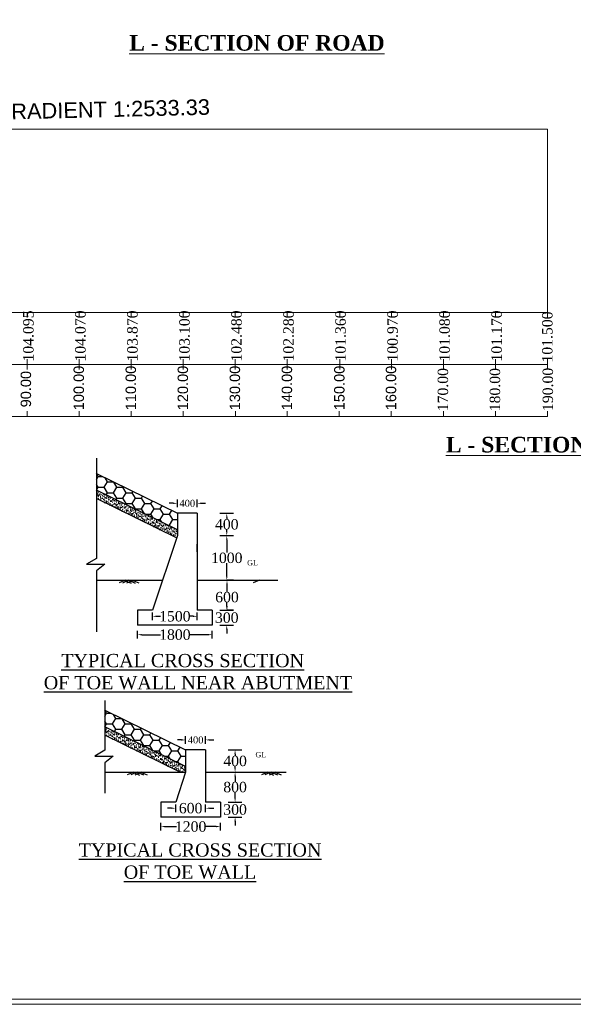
# Model space of a CAD drawing. Header units: millimetres. Extents: x -20950785 to 389010297, y -11535949 to 14056629.
# Tile 636 of 654: x 16069444 to 16175844, y 820311 to 1009459. Entities that reach past the tile are written whole.
import ezdxf

# ---------------------------------------------------------------- set-up
doc = ezdxf.new("R2010")
doc.units = ezdxf.units.MM
doc.header["$LTSCALE"] = 60
doc.header["$MEASUREMENT"] = 0
doc.linetypes.add('ACAD_ISO03W100', pattern=[30, 12, -18])
doc.layers.add('PDF_H.F.L.', color=7, linetype='ACAD_ISO03W100')
doc.layers.add('PDF_TEXT', color=7, linetype='Continuous')
doc.styles.add('Annotative', font='arial.ttf')
doc.styles.add('style1', font='txt.shx', dxfattribs={"height": 1})
doc.dimstyles.get("Standard").update_dxf_attribs({"dimtxt": 400, "dimasz": 215, "dimexe": 0.18, "dimexo": 0.0625, "dimgap": 0.09, "dimtad": 0, "dimtih": 1, "dimtoh": 1, "dimdec": 0, "dimzin": 4, "dimdsep": 46, "dimtxsty": 'Standard', "dimblk": 'OPEN90', "dimcen": 0, "dimadec": 0, "dimazin": 1, "dimtfac": 1, "dimtdec": 0, "dimtix": 1, "dimtofl": 0, "dimtmove": 0, "dimatfit": 3, "dimldrblk": 'OPEN30', "dimfxl": 1, "dimtolj": 1, "dimtzin": 0, "dimarcsym": 0})

# ---------------------------------------------------------------- blocks, each defined once
blk = doc.blocks.new('*D4376')
at = {"color": 0, "linetype": 'Continuous', "lineweight": -2, "transparency": 16777216}
for p, q in [((16100542, 871098), (16099742, 871098)), ((16101342, 871099), (16101342, 871099)), ((16105167, 871099), (16105167, 871099)), ((16105967, 871098), (16106767, 871098))]:
    blk.add_line(p, q, dxfattribs=at)
at = {"color": 0, "linetype": 'Continuous', "lineweight": 9, "transparency": 16777216}
for points in [[(16100542, 871232), (16100542, 870965), (16101342, 871098)], [(16105967, 871232), (16105967, 870965), (16105167, 871098)]]:
    blk.add_solid(points, dxfattribs=at)
at = {"layer": 'Defpoints', "color": 0, "linetype": 'Continuous', "lineweight": 9, "transparency": 16777216}
for p in [(16101342, 871098), (16105167, 871098), (16105167, 871098)]:
    blk.add_point(p, dxfattribs=at)
at = {"color": 0, "linetype": 'Continuous', "transparency": 16777216, "insert": (16103254, 871098), "char_height": 400, "attachment_point": 5}
blk.add_mtext('\\A1;{\\fTimes New Roman|b0|i0|c0|p18;\\H3.33333x;400}', dxfattribs=at)
blk = doc.blocks.new('*D4377')
at = {"color": 0, "linetype": 'Continuous', "lineweight": -2, "transparency": 16777216}
for p, q in [((16096560, 854449), (16096560, 854450)), ((16097360, 854449), (16099570, 854449)), ((16107235, 854449), (16105026, 854449)), ((16108035, 854449), (16108035, 854450))]:
    blk.add_line(p, q, dxfattribs=at)
at = {"color": 0, "linetype": 'Continuous', "lineweight": 9, "transparency": 16777216}
for points in [[(16097360, 854583), (16097360, 854316), (16096560, 854449)], [(16107235, 854583), (16107235, 854316), (16108035, 854449)]]:
    blk.add_solid(points, dxfattribs=at)
at = {"layer": 'Defpoints', "color": 0, "linetype": 'Continuous', "lineweight": 9, "transparency": 16777216}
for p in [(16096560, 854449), (16108035, 854449), (16108035, 854449)]:
    blk.add_point(p, dxfattribs=at)
at = {"color": 0, "linetype": 'Continuous', "transparency": 16777216, "insert": (16102298, 854449), "char_height": 400, "attachment_point": 5}
blk.add_mtext('\\A1;{\\fTimes New Roman|b0|i0|c0|p18;\\H5x;1200}', dxfattribs=at)
blk = doc.blocks.new('*D4378')
at = {"color": 0, "linetype": 'Continuous', "lineweight": -2, "transparency": 16777216}
for p, q in [((16098629, 857981), (16097829, 857981)), ((16099429, 857981), (16099429, 857981)), ((16105167, 857981), (16105167, 857981)), ((16105967, 857981), (16106767, 857981))]:
    blk.add_line(p, q, dxfattribs=at)
at = {"color": 0, "linetype": 'Continuous', "lineweight": 9, "transparency": 16777216}
for points in [[(16098629, 858114), (16098629, 857847), (16099429, 857981)], [(16105967, 858114), (16105967, 857847), (16105167, 857981)]]:
    blk.add_solid(points, dxfattribs=at)
at = {"layer": 'Defpoints', "color": 0, "linetype": 'Continuous', "lineweight": 9, "transparency": 16777216}
for p in [(16099429, 857981), (16105167, 857981), (16105167, 857981)]:
    blk.add_point(p, dxfattribs=at)
at = {"color": 0, "linetype": 'Continuous', "transparency": 16777216, "insert": (16102298, 857981), "char_height": 400, "attachment_point": 5}
blk.add_mtext('\\A1;{\\fTimes New Roman|b0|i0|c0|p18;\\H5x;600}', dxfattribs=at)
blk = doc.blocks.new('*D4379')
at = {"color": 0, "linetype": 'Continuous', "lineweight": -2, "transparency": 16777216}
for p, q in [((16110843, 869192), (16110843, 869192)), ((16110843, 868392), (16110843, 868066)), ((16110843, 865705), (16110843, 866031)), ((16110843, 864905), (16110843, 864905))]:
    blk.add_line(p, q, dxfattribs=at)
at = {"color": 0, "linetype": 'Continuous', "lineweight": 9, "transparency": 16777216}
for points in [[(16110710, 868392), (16110977, 868392), (16110843, 869192)], [(16110710, 865705), (16110977, 865705), (16110843, 864905)]]:
    blk.add_solid(points, dxfattribs=at)
at = {"layer": 'Defpoints', "color": 0, "linetype": 'Continuous', "lineweight": 9, "transparency": 16777216}
for p in [(16110843, 869192), (16110843, 869192), (16110843, 864905)]:
    blk.add_point(p, dxfattribs=at)
at = {"color": 0, "linetype": 'Continuous', "transparency": 16777216, "insert": (16110843, 867048), "char_height": 400, "attachment_point": 5}
blk.add_mtext('\\A1;{\\fTimes New Roman|b0|i0|c0|p18;\\H5x;400}', dxfattribs=at)
blk = doc.blocks.new('*D4380')
at = {"color": 0, "linetype": 'Continuous', "lineweight": -2, "transparency": 16777216}
for p, q in [((16110843, 864905), (16110843, 864905)), ((16110843, 864105), (16110843, 863045)), ((16110843, 859952), (16110843, 861011)), ((16110843, 859152), (16110843, 859152))]:
    blk.add_line(p, q, dxfattribs=at)
at = {"color": 0, "linetype": 'Continuous', "lineweight": 9, "transparency": 16777216}
for points in [[(16110710, 864105), (16110976, 864105), (16110843, 864905)], [(16110710, 859952), (16110976, 859952), (16110843, 859152)]]:
    blk.add_solid(points, dxfattribs=at)
at = {"layer": 'Defpoints', "color": 0, "linetype": 'Continuous', "lineweight": 9, "transparency": 16777216}
for p in [(16110843, 864905), (16110843, 864905), (16110843, 859152)]:
    blk.add_point(p, dxfattribs=at)
at = {"color": 0, "linetype": 'Continuous', "transparency": 16777216, "insert": (16110843, 862028), "char_height": 400, "attachment_point": 5}
blk.add_mtext('\\A1;{\\fTimes New Roman|b0|i0|c0|p18;\\H5x;800}', dxfattribs=at)
blk = doc.blocks.new('*D4381')
at = {"color": 0, "linetype": 'Continuous', "lineweight": -2, "transparency": 16777216}
for p, q in [((16110843, 859952), (16110843, 860752)), ((16110843, 859152), (16110843, 859152)), ((16110843, 856283), (16110843, 856283)), ((16110843, 855483), (16110843, 854683))]:
    blk.add_line(p, q, dxfattribs=at)
at = {"color": 0, "linetype": 'Continuous', "lineweight": 9, "transparency": 16777216}
for points in [[(16110710, 859952), (16110977, 859952), (16110843, 859152)], [(16110710, 855483), (16110977, 855483), (16110843, 856283)]]:
    blk.add_solid(points, dxfattribs=at)
at = {"layer": 'Defpoints', "color": 0, "linetype": 'Continuous', "lineweight": 9, "transparency": 16777216}
for p in [(16110843, 859152), (16110843, 859152), (16110843, 856283)]:
    blk.add_point(p, dxfattribs=at)
at = {"color": 0, "linetype": 'Continuous', "transparency": 16777216, "insert": (16110843, 857717), "char_height": 400, "attachment_point": 5}
blk.add_mtext('\\A1;{\\fTimes New Roman|b0|i0|c0|p18;\\H5x;300}', dxfattribs=at)
blk = doc.blocks.new('*D4382')
at = {"color": 0, "linetype": 'Continuous', "lineweight": -2, "transparency": 16777216}
for p, q in [((16098942, 916555), (16098142, 916555)), ((16099742, 916555), (16099742, 916555)), ((16103567, 916555), (16103567, 916555)), ((16104367, 916555), (16105167, 916555))]:
    blk.add_line(p, q, dxfattribs=at)
at = {"color": 0, "linetype": 'Continuous', "lineweight": 9, "transparency": 16777216}
for points in [[(16098942, 916688), (16098942, 916421), (16099742, 916555)], [(16104367, 916688), (16104367, 916421), (16103567, 916555)]]:
    blk.add_solid(points, dxfattribs=at)
at = {"layer": 'Defpoints', "color": 0, "linetype": 'Continuous', "lineweight": 9, "transparency": 16777216}
for p in [(16099742, 916555), (16103567, 916555), (16103567, 916555)]:
    blk.add_point(p, dxfattribs=at)
at = {"color": 0, "linetype": 'Continuous', "transparency": 16777216, "insert": (16101655, 916555), "char_height": 400, "attachment_point": 5}
blk.add_mtext('\\A1;{\\fTimes New Roman|b0|i0|c0|p18;\\H3.33333x;400}', dxfattribs=at)
blk = doc.blocks.new('*D4383')
at = {"color": 0, "linetype": 'Continuous', "lineweight": -2, "transparency": 16777216}
for p, q in [((16092092, 891315), (16092092, 891315)), ((16092892, 891315), (16096537, 891315)), ((16105636, 891315), (16101992, 891315)), ((16106436, 891315), (16106436, 891315))]:
    blk.add_line(p, q, dxfattribs=at)
at = {"color": 0, "linetype": 'Continuous', "lineweight": 9, "transparency": 16777216}
for points in [[(16092892, 891448), (16092892, 891182), (16092092, 891315)], [(16105636, 891448), (16105636, 891182), (16106436, 891315)]]:
    blk.add_solid(points, dxfattribs=at)
at = {"layer": 'Defpoints', "color": 0, "linetype": 'Continuous', "lineweight": 9, "transparency": 16777216}
for p in [(16092092, 891315), (16106436, 891315), (16106436, 891315)]:
    blk.add_point(p, dxfattribs=at)
at = {"color": 0, "linetype": 'Continuous', "transparency": 16777216, "insert": (16099264, 891315), "char_height": 400, "attachment_point": 5}
blk.add_mtext('\\A1;{\\fTimes New Roman|b0|i0|c0|p18;\\H5x;1800}', dxfattribs=at)
blk = doc.blocks.new('*D4384')
at = {"color": 0, "linetype": 'Continuous', "lineweight": -2, "transparency": 16777216}
for p, q in [((16094961, 894846), (16094961, 894846)), ((16095761, 894846), (16096537, 894846)), ((16102767, 894846), (16101992, 894846)), ((16103567, 894846), (16103567, 894846))]:
    blk.add_line(p, q, dxfattribs=at)
at = {"color": 0, "linetype": 'Continuous', "lineweight": 9, "transparency": 16777216}
for points in [[(16095761, 894979), (16095761, 894713), (16094961, 894846)], [(16102767, 894979), (16102767, 894713), (16103567, 894846)]]:
    blk.add_solid(points, dxfattribs=at)
at = {"layer": 'Defpoints', "color": 0, "linetype": 'Continuous', "lineweight": 9, "transparency": 16777216}
for p in [(16094961, 894846), (16103567, 894846), (16103567, 894846)]:
    blk.add_point(p, dxfattribs=at)
at = {"color": 0, "linetype": 'Continuous', "transparency": 16777216, "insert": (16099264, 894846), "char_height": 400, "attachment_point": 5}
blk.add_mtext('\\A1;{\\fTimes New Roman|b0|i0|c0|p18;\\H5x;1500}', dxfattribs=at)
blk = doc.blocks.new('*D4385')
at = {"color": 0, "linetype": 'Continuous', "lineweight": -2, "transparency": 16777216}
for p, q in [((16109244, 914648), (16109244, 914648)), ((16109244, 913848), (16109244, 913522)), ((16109244, 911161), (16109244, 911487)), ((16109244, 910361), (16109244, 910361))]:
    blk.add_line(p, q, dxfattribs=at)
at = {"color": 0, "linetype": 'Continuous', "lineweight": 9, "transparency": 16777216}
for points in [[(16109111, 913848), (16109377, 913848), (16109244, 914648)], [(16109111, 911161), (16109377, 911161), (16109244, 910361)]]:
    blk.add_solid(points, dxfattribs=at)
at = {"layer": 'Defpoints', "color": 0, "linetype": 'Continuous', "lineweight": 9, "transparency": 16777216}
for p in [(16109244, 914648), (16109244, 914648), (16109244, 910361)]:
    blk.add_point(p, dxfattribs=at)
at = {"color": 0, "linetype": 'Continuous', "transparency": 16777216, "insert": (16109244, 912505), "char_height": 400, "attachment_point": 5}
blk.add_mtext('\\A1;{\\fTimes New Roman|b0|i0|c0|p18;\\H5x;400}', dxfattribs=at)
blk = doc.blocks.new('*D4386')
at = {"color": 0, "linetype": 'Continuous', "lineweight": -2, "transparency": 16777216}
for p, q in [((16109244, 910361), (16109243, 910361)), ((16109244, 909561), (16109244, 907083)), ((16109244, 902570), (16109244, 905048)), ((16109244, 901770), (16109244, 901770))]:
    blk.add_line(p, q, dxfattribs=at)
at = {"color": 0, "linetype": 'Continuous', "lineweight": 9, "transparency": 16777216}
for points in [[(16109110, 909561), (16109377, 909561), (16109244, 910361)], [(16109110, 902570), (16109377, 902570), (16109244, 901770)]]:
    blk.add_solid(points, dxfattribs=at)
at = {"layer": 'Defpoints', "color": 0, "linetype": 'Continuous', "lineweight": 9, "transparency": 16777216}
for p in [(16109244, 910361), (16109244, 910361), (16109244, 901770)]:
    blk.add_point(p, dxfattribs=at)
at = {"color": 0, "linetype": 'Continuous', "transparency": 16777216, "insert": (16109244, 906066), "char_height": 400, "attachment_point": 5}
blk.add_mtext('\\A1;{\\fTimes New Roman|b0|i0|c0|p18;\\H5x;1000}', dxfattribs=at)
blk = doc.blocks.new('*D4387')
at = {"color": 0, "linetype": 'Continuous', "lineweight": -2, "transparency": 16777216}
for p, q in [((16109244, 896817), (16109244, 897617)), ((16109244, 896017), (16109244, 896017)), ((16109244, 893148), (16109244, 893148)), ((16109244, 892348), (16109244, 891548))]:
    blk.add_line(p, q, dxfattribs=at)
at = {"color": 0, "linetype": 'Continuous', "lineweight": 9, "transparency": 16777216}
for points in [[(16109111, 896817), (16109377, 896817), (16109244, 896017)], [(16109111, 892348), (16109377, 892348), (16109244, 893148)]]:
    blk.add_solid(points, dxfattribs=at)
at = {"layer": 'Defpoints', "color": 0, "linetype": 'Continuous', "lineweight": 9, "transparency": 16777216}
for p in [(16109244, 896017), (16109244, 896017), (16109244, 893148)]:
    blk.add_point(p, dxfattribs=at)
at = {"color": 0, "linetype": 'Continuous', "transparency": 16777216, "insert": (16109244, 894583), "char_height": 400, "attachment_point": 5}
blk.add_mtext('\\A1;{\\fTimes New Roman|b0|i0|c0|p18;\\H5x;300}', dxfattribs=at)
blk = doc.blocks.new('*D4388')
at = {"color": 0, "linetype": 'Continuous', "lineweight": -2, "transparency": 16777216}
for p, q in [((16110535, 901770), (16109286, 901770)), ((16109286, 900970), (16109286, 899539)), ((16109286, 896817), (16109286, 897505)), ((16110568, 896017), (16109286, 896017))]:
    blk.add_line(p, q, dxfattribs=at)
at = {"color": 0, "linetype": 'Continuous', "lineweight": 9, "transparency": 16777216}
for points in [[(16109153, 900970), (16109420, 900970), (16109286, 901770)], [(16109153, 896817), (16109420, 896817), (16109286, 896017)]]:
    blk.add_solid(points, dxfattribs=at)
at = {"layer": 'Defpoints', "color": 0, "linetype": 'Continuous', "lineweight": 9, "transparency": 16777216}
for p in [(16109286, 901770), (16110535, 901770), (16110568, 896017)]:
    blk.add_point(p, dxfattribs=at)
at = {"color": 0, "linetype": 'Continuous', "transparency": 16777216, "insert": (16109286, 898522), "char_height": 400, "attachment_point": 5}
blk.add_mtext('\\A1;{\\fTimes New Roman|b0|i0|c0|p18;\\H5x;600}', dxfattribs=at)

msp = doc.modelspace()

# ---------------------------------------------------------------- hatches: boundary and pattern name
at = {"linetype": 'Continuous'}
h = msp.add_hatch(dxfattribs=at)
h.set_pattern_fill('HONEY', color=256, scale=9562.5)
h.set_pattern_definition([(0, (-4701378.8, 3935081.4), (1792.96875, 1035.17099), [1195.3125, -2390.625]), (120, (-4701378.8, 3935081.4), (-1792.96875, 1035.17099), [1195.3125, -2390.625]), (60, (-4701378.8, 3935081.4), (4e-13, 2070.34198), [-2390.625, 1195.3125])])
h.paths.add_polyline_path([(16084189.47, 922261.53), (16084189.47, 919071.76), (16099742.39, 911455.83), (16099742.39, 914648.45)])
h = msp.add_hatch(dxfattribs=at)
h.set_pattern_fill('AR-SAND', color=256, scale=286.875)
h.set_pattern_definition([(37.5, (-4701378.8, 3935081.36), (-18.07122, 552.757569), [0, -436.05, 0, -487.6875, 0, -466.171875]), (7.5, (-4701378.8, 3935081.36), (507.704692, 809.603152), [0, -235.2375, 0, -393.01875, 0, -150.609375]), (327.5, (-4701731.64, 3935081.36), (893.369447, 1.623441), [0, -143.4375, 0, -516.375, 0, -674.15625]), (317.5, (-4701731.64, 3935081.4), (862.38257, 251.783178), [0, -71.71875, 0, -338.5125, 0, -387.28125])])
h.paths.add_polyline_path([(16084189.47, 919071.76), (16084189.47, 917474.65), (16098716.8, 910360.92), (16099742.39, 910360.92), (16099742.39, 911455.83)])
h = msp.add_hatch(dxfattribs=at)
h.set_pattern_fill('HONEY', color=256, scale=9562.5)
h.set_pattern_definition([(0, (-4699779.4, 3889625.1), (1792.96875, 1035.17099), [1195.3125, -2390.625]), (120, (-4699779.4, 3889625.1), (-1792.96875, 1035.17099), [1195.3125, -2390.625]), (60, (-4699779.4, 3889625.1), (4e-13, 2070.34198), [-2390.625, 1195.3125])])
h.paths.add_polyline_path([(16085788.81, 876805.26), (16085788.81, 873615.49), (16101341.73, 865999.55), (16101341.73, 869192.17)])
h = msp.add_hatch(dxfattribs=at)
h.set_pattern_fill('AR-SAND', color=256, scale=286.875)
h.set_pattern_definition([(37.5, (-4699779.45, 3889625.1), (-18.07122, 552.757569), [0, -436.05, 0, -487.6875, 0, -466.171875]), (7.5, (-4699779.45, 3889625.1), (507.704692, 809.603152), [0, -235.2375, 0, -393.01875, 0, -150.609375]), (327.5, (-4700132.3, 3889625.1), (893.369447, 1.623441), [0, -143.4375, 0, -516.375, 0, -674.15625]), (317.5, (-4700132.3, 3889625.1), (862.38257, 251.783178), [0, -71.71875, 0, -338.5125, 0, -387.28125])])
h.paths.add_polyline_path([(16085788.81, 873615.49), (16085788.81, 872018.38), (16100316.14, 864904.65), (16101341.73, 864904.65), (16101341.73, 865999.55)])

# ---------------------------------------------------------------- linework, layer by layer
at = {"color": 7, "linetype": 'Continuous', "lineweight": 9, "ltscale": 2}
for p, q in [((15980867, 988411.5), (16170867, 988411.5)), ((16170867, 953236.5), (16170867, 988411.5)), ((16150867, 953236.5), (16150867, 952236.5)), ((16160867, 953236.5), (16160867, 952236.5)), ((16170867, 953236.5), (16170867, 952236.5)), ((16150867, 944236.5), (16150867, 942236.5)), ((16160867, 944236.5), (16160867, 942236.5))]:
    msp.add_line(p, q, dxfattribs=at)
at = {"color": 7, "linetype": 'Continuous', "lineweight": 9}
for p, q in [((16140867, 953236.5), (15960867, 953236.5)), ((16070867, 953236.5), (16070867, 952236.5)), ((16080867, 953236.5), (16080867, 952236.5)), ((16090867, 953236.5), (16090867, 952236.5)), ((16090867, 953236.5), (16090867, 952236.5)), ((16100867, 953236.5), (16100867, 952236.5)), ((16110867, 953236.5), (16110867, 952236.5)), ((16120867, 953236.5), (16120867, 952236.5)), ((16170867, 953236.5), (16130867, 953236.5)), ((16130943.5, 953236.5), (16130943.5, 952236.5)), ((16140870, 953236.5), (16140870, 952236.5)), ((16070867, 944236.5), (16070867, 942236.5)), ((16080867, 944236.5), (16080867, 942236.5)), ((16090867, 944236.5), (16090867, 942236.5)), ((16090867, 944236.5), (16090867, 942236.5)), ((16100867, 944236.5), (16100867, 942236.5)), ((16110867, 944236.5), (16110867, 942236.5)), ((16120867, 944236.5), (16120867, 942236.5)), ((16130943.5, 944236.5), (16130943.5, 942236.5)), ((16140870, 944236.5), (16140870, 942236.5)), ((16140867, 943236.5), (15960867, 943236.5)), ((16170867, 943236.5), (16130867, 943236.5)), ((15950867, 933236.5), (16170867, 933240.5)), ((16070867, 934236.5), (16070867, 933236.5)), ((16080867, 934236.5), (16080867, 933236.5)), ((16090867, 934236.5), (16090867, 933236.5)), ((16090867, 934236.5), (16090867, 933236.5)), ((16100867, 934236.5), (16100867, 933236.5)), ((16110940.54, 934236.5), (16110940.54, 933236.5)), ((16120867, 934236.5), (16120867, 933236.5)), ((16130867, 934236.5), (16130867, 933236.5)), ((16140867, 934236.5), (16140867, 933236.5)), ((16150867, 934236.5), (16150867, 933236.5)), ((16160867, 934236.5), (16160867, 933236.5)), ((16170867, 934236.5), (16170867, 933236.5))]:
    msp.add_line(p, q, dxfattribs=at)
at = {"linetype": 'Continuous', "lineweight": 9}
msp.add_line((16170867, 944236.5), (16170867, 942236.5), dxfattribs=at)
at = {"linetype": 'Continuous'}
for p, q in [((16084189.47, 925227.9), (16084189.47, 905983.2)), ((16099742.39, 915808.78), (16099742.39, 917300.75)), ((16103567.39, 915808.78), (16103567.39, 917300.75)), ((16099742.39, 914648.45), (16099742.39, 910360.92)), ((16103567.39, 914648.45), (16099742.39, 914648.45)), ((16103567.39, 914648.45), (16103567.39, 896017.17)), ((16107919.4, 914648.45), (16110567.66, 914648.45)), ((16099742.39, 910360.92), (16094961.14, 896017.17)), ((16107919.4, 910360.92), (16110567.66, 910360.92)), ((16103567.39, 907218.13), (16103567.39, 908710.1)), ((16084189.47, 905983.2), (16082261.68, 904852.03)), ((16082261.68, 904852.03), (16085784.13, 904852.03)), ((16085784.13, 904852.03), (16084189.47, 903570.06)), ((16084189.47, 903570.06), (16084189.47, 891878.39)), ((16084189.47, 901770.27), (16096878.84, 901770.27)), ((16103567.39, 901770.27), (16119087.14, 901770.27)), ((16094961.14, 896017.17), (16092092.39, 896017.17)), ((16092092.39, 896017.17), (16092092.39, 893148.42)), ((16094961.14, 894100.16), (16094961.14, 895592.14)), ((16106436.14, 896017.17), (16103567.39, 896017.17)), ((16103567.39, 894100.16), (16103567.39, 895592.14)), ((16106436.14, 896017.17), (16106436.14, 893148.42)), ((16107919.4, 896017.17), (16110567.66, 896017.17)), ((16106436.14, 893148.42), (16092092.39, 893148.42)), ((16107919.4, 893148.42), (16110567.66, 893148.42)), ((16092092.39, 890569.04), (16092092.39, 892061.01)), ((16106436.14, 890569.04), (16106436.14, 892061.01)), ((16085788.81, 878650.45), (16085788.81, 869117.58)), ((16101341.73, 870352.51), (16101341.73, 871844.48)), ((16105166.73, 870352.51), (16105166.73, 871844.48)), ((16085788.81, 869117.58), (16083861.02, 867986.41)), ((16101341.73, 869192.17), (16101341.73, 864904.65)), ((16105166.73, 869192.17), (16101341.73, 869192.17)), ((16105166.73, 869192.17), (16105166.73, 859151.55)), ((16109518.74, 869192.17), (16112167, 869192.17)), ((16083861.02, 867986.41), (16087383.47, 867986.41)), ((16087383.47, 867986.41), (16085788.81, 866704.44)), ((16085788.81, 866704.44), (16085788.81, 860858.6)), ((16085788.81, 864904.65), (16101341.73, 864904.65)), ((16101341.73, 864904.65), (16099429.23, 859151.55)), ((16105166.73, 864904.65), (16120686.48, 864904.65)), ((16099429.23, 859151.55), (16096560.48, 859151.55)), ((16096560.48, 859151.55), (16096560.48, 856282.8)), ((16108035.48, 859151.55), (16105166.73, 859151.55)), ((16108035.48, 859151.55), (16108035.48, 856282.8)), ((16109518.74, 859151.55), (16112167, 859151.55)), ((16099429.23, 857234.54), (16099429.23, 858726.51)), ((16105166.73, 857234.54), (16105166.73, 858726.51)), ((16108035.48, 856282.8), (16096560.48, 856282.8)), ((16096560.48, 853703.42), (16096560.48, 855195.39)), ((16108035.48, 853703.42), (16108035.48, 855195.39)), ((16109518.74, 856282.8), (16112167, 856282.8))]:
    msp.add_line(p, q, dxfattribs=at)
for p, q in [((16089758.23, 901792.87), (16088531.4, 901251.2)), ((16090423.06, 901770.27), (16089196.23, 901228.59)), ((16089624.26, 901743.11), (16090851.09, 901201.43)), ((16091221.85, 901743.11), (16089995.02, 901201.43)), ((16090423.06, 901770.27), (16091649.88, 901228.59)), ((16091087.88, 901792.87), (16092314.71, 901251.2)), ((16115532.02, 901792.87), (16114305.19, 901251.2)), ((16091357.57, 864927.25), (16090130.74, 864385.57)), ((16092022.4, 864904.65), (16090795.57, 864362.97)), ((16091223.6, 864877.49), (16092450.43, 864335.81)), ((16092821.19, 864877.49), (16091594.36, 864335.81)), ((16092022.4, 864904.65), (16093249.22, 864362.97)), ((16092687.22, 864927.25), (16093914.05, 864385.57)), ((16117131.36, 864927.25), (16115904.53, 864385.57)), ((16117796.19, 864904.65), (16116569.36, 864362.97)), ((16116997.39, 864877.49), (16118224.22, 864335.81)), ((16118594.98, 864877.49), (16117368.15, 864335.81)), ((16117796.19, 864904.65), (16119023.02, 864362.97)), ((16118461.02, 864927.25), (16119687.84, 864385.57))]:
    msp.add_line(p, q)
at = {"color": 7, "linetype": 'Continuous', "lineweight": 9, "ltscale": 20}
for points in [[(15948859.5, 1084402.5), (16335318, 1084402.5), (16335318, 820311), (15948859.5, 820311)], [(15949859.5, 1083402.5), (16334318, 1083402.5), (16334318, 821311), (15949859.5, 821311)]]:
    msp.add_lwpolyline(points, close=True, dxfattribs=at)
at = {"linetype": 'Continuous'}
for points in [[(16084189.47, 922261.53), (16099742.39, 914648.45)], [(16099742.39, 911455.83), (16084189.47, 919071.76)], [(16099585.84, 909891.25), (16084189.47, 917474.65)], [(16085788.81, 876805.26), (16101341.73, 869192.17)], [(16101341.73, 865999.55), (16085788.81, 873615.49)], [(16100316.14, 864904.65), (16085788.81, 872018.38)]]:
    msp.add_lwpolyline(points, dxfattribs=at)

# ---------------------------------------------------------------- texts
at = {"linetype": 'Continuous', "lineweight": 9, "char_height": 2000, "attachment_point": 1, "rotation": 90}
for s, insert in [('{\\fTimes New Roman|b0|i0|c0|p18;104.095}', (16070107.18, 943785.55)), ('{\\fTimes New Roman|b0|i0|c0|p18;104.070}', (16080107.18, 943785.55)), ('{\\fTimes New Roman|b0|i0|c0|p18;103.870}', (16090107.18, 943785.55)), ('{\\fTimes New Roman|b0|i0|c0|p18;103.100}', (16100107.18, 943785.55)), ('{\\fTimes New Roman|b0|i0|c0|p18;102.480}', (16110107.18, 943785.55)), ('{\\fTimes New Roman|b0|i0|c0|p18;102.280}', (16120107.18, 943785.55)), ('{\\fTimes New Roman|b0|i0|c0|p18;101.360}', (16130107.18, 943785.55)), ('{\\fTimes New Roman|b0|i0|c0|p18;100.970}', (16140107.18, 943785.55)), ('{\\fTimes New Roman|b0|i0|c0|p18;101.080}', (16150107.18, 943785.55)), ('{\\fTimes New Roman|b0|i0|c0|p18;101.170}', (16160107.18, 943785.55)), ('{\\fTimes New Roman|b0|i0|c0|p18;170.00}', (16149775.95, 934232.34)), ('{\\fTimes New Roman|b0|i0|c0|p18;180.00}', (16159775.95, 934232.34))]:
    msp.add_mtext(s, dxfattribs=dict(at, insert=insert))
at = {"linetype": 'Continuous', "lineweight": 9, "char_height": 2000, "attachment_point": 1, "rotation": 90, "style": 'Annotative'}
for s, insert in [('{\\fTimes New Roman|b0|i0|c0|p18;101.500}', (16169840.67, 943591.96)), ('100.00', (16079796.64, 934434.47)), ('110.00', (16089796.64, 934434.47)), ('120.00', (16099796.64, 934434.47)), ('130.00', (16109796.64, 934434.47)), ('140.00', (16119796.64, 934434.47)), ('150.00', (16129873.14, 934434.47)), ('160.00', (16139799.64, 934434.47)), ('{\\fTimes New Roman|b0|i0|c0|p18;190.00}', (16169944.43, 934283.78)), ('90.00', (16069629.91, 934989.52))]:
    msp.add_mtext(s, dxfattribs=dict(at, insert=insert))
at = {"attachment_point": 1, "style": 'style1'}
for s, insert, char_height in [('{\\fTimes New Roman|b0|i0|c0|p18;\\H0.30864x;GL\\H3.24x;                         }', (16113156.38, 905646.13), 3304.8), ('{\\fTimes New Roman|b0|i0|c0|p18;\\H0.72338x;      \\H1.33333x;\\LTYPICAL CROSS SECTION\\l \\P \\LOF TOE WALL NEAR ABUTMENT\\H0.75x;\\l  \\H1.3824x;                    }', (16073107.4, 887621.6), 2643.84), ('{\\fTimes New Roman|b0|i0|c0|p18;\\H0.30864x;GL\\H3.24x;                         }', (16114755.72, 868780.51), 3304.8), ('{\\fTimes New Roman|b0|i0|c0|p18;\\H0.96451x;\\LTYPICAL CROSS SECTION\\l \\P         \\LOF TOE WALL\\l    \\H1.0368x;                   }', (16080780.12, 851234.64), 2643.84)]:
    msp.add_mtext(s, dxfattribs=dict(at, insert=insert, char_height=char_height))
at = {"layer": 'PDF_H.F.L.', "color": 7, "linetype": 'Continuous', "lineweight": 9, "char_height": 3000, "width": 50274.8329, "attachment_point": 1}
for insert in [(16090491.59, 1006509.29), (16151351.6, 929322.64)]:
    msp.add_mtext('{\\fTimes New Roman|b1|i0|c0|p18;\\LL - SECTION OF ROAD}', dxfattribs=dict(at, insert=insert))
at = {"layer": 'PDF_TEXT', "color": 7, "linetype": 'Continuous', "lineweight": 9, "insert": (16028973.5, 989359.46), "char_height": 3000, "attachment_point": 7, "rotation": 1.3416849, "style": 'Annotative'}
msp.add_mtext('LENGTH 180.00M GRADIENT 1:2533.33', dxfattribs=at)

# ---------------------------------------------------------------- dimensions: what is measured, and where the dimension line sits
at = {"linetype": 'Continuous'}
for base, p1, p2, text, override, picture, middle in [((16103567.39, 916554.76), (16099742.39, 916554.76), (16103567.39, 916554.76), '{\\fTimes New Roman|b0|i0|c0|p18;\\H3.33333x;400}', {"dimasz": 800, "dimfxl": 300}, '*D4382', (16101654.89, 916554.76)), ((16103567.39, 894846.15), (16094961.14, 894846.15), (16103567.39, 894846.15), '{\\fTimes New Roman|b0|i0|c0|p18;\\H5x;1500}', {"dimasz": 800, "dimfxl": 300}, '*D4384', (16099264.27, 894846.15)), ((16106436.14, 891315.03), (16092092.39, 891315.03), (16106436.14, 891315.03), '{\\fTimes New Roman|b0|i0|c0|p18;\\H5x;1800}', {"dimasz": 800, "dimfxl": 300}, '*D4383', (16099264.27, 891315.03)), ((16105166.73, 871098.49), (16101341.73, 871098.49), (16105166.73, 871098.49), '{\\fTimes New Roman|b0|i0|c0|p18;\\H3.33333x;400}', {"dimasz": 800, "dimfxl": 300}, '*D4376', (16103254.23, 871098.49)), ((16105166.73, 857980.53), (16099429.23, 857980.53), (16105166.73, 857980.53), '{\\fTimes New Roman|b0|i0|c0|p18;\\H5x;600}', {"dimasz": 800, "dimfxl": 300}, '*D4378', (16102297.98, 857980.53)), ((16108035.48, 854449.4), (16096560.48, 854449.4), (16108035.48, 854449.4), '{\\fTimes New Roman|b0|i0|c0|p18;\\H5x;1200}', {"dimtxt": 400, "dimasz": 800, "dimfxl": 300}, '*D4377', (16102297.98, 854449.4))]:
    dim = msp.add_linear_dim(base=base, p1=p1, p2=p2, text=text, dimstyle='Standard', override=override, dxfattribs=at)
    dim.commit()
    dim.dimension.update_dxf_attribs({"geometry": picture, "text_midpoint": middle})
for base, p1, p2, text, picture, middle in [((16109243.96, 914648.45), (16109243.96, 910360.92), (16109243.96, 914648.45), '{\\fTimes New Roman|b0|i0|c0|p18;\\H5x;400}', '*D4385', (16109243.96, 912504.68)), ((16109243.53, 910360.92), (16109243.53, 901770.27), (16109243.96, 910360.92), '{\\fTimes New Roman|b0|i0|c0|p18;\\H5x;1000}', '*D4386', (16109243.53, 906065.59)), ((16109243.96, 896017.17), (16109243.96, 893148.42), (16109243.96, 896017.17), '{\\fTimes New Roman|b0|i0|c0|p18;\\H5x;300}', '*D4387', (16109243.96, 894582.8)), ((16110843.3, 869192.17), (16110843.3, 864904.65), (16110843.3, 869192.17), '{\\fTimes New Roman|b0|i0|c0|p18;\\H5x;400}', '*D4379', (16110843.3, 867048.41)), ((16110842.87, 864904.65), (16110842.87, 859151.55), (16110843.3, 864904.65), '{\\fTimes New Roman|b0|i0|c0|p18;\\H5x;800}', '*D4380', (16110842.87, 862028.1)), ((16110843.3, 859151.55), (16110843.3, 856282.8), (16110843.3, 859151.55), '{\\fTimes New Roman|b0|i0|c0|p18;\\H5x;300}', '*D4381', (16110843.3, 857717.17))]:
    dim = msp.add_linear_dim(base=base, p1=p1, p2=p2, angle=90, text=text, dimstyle='Standard', override={"dimasz": 800, "dimfxl": 300}, dxfattribs=at)
    dim.commit()
    dim.dimension.update_dxf_attribs({"geometry": picture, "text_midpoint": middle})
dim = msp.add_linear_dim(base=(16109286.36, 901770.27), p1=(16110567.66, 896017.17), p2=(16110534.74, 901770.27), angle=90, text='{\\fTimes New Roman|b0|i0|c0|p18;\\H5x;600}', dimstyle='Standard', override={"dimasz": 800, "dimfxl": 300}, dxfattribs=at)
dim.commit()
dim.dimension.update_dxf_attribs({"geometry": '*D4388', "text_midpoint": (16109286.36, 898521.93), "dimtype": 160})

doc.saveas('drawing.dxf')
